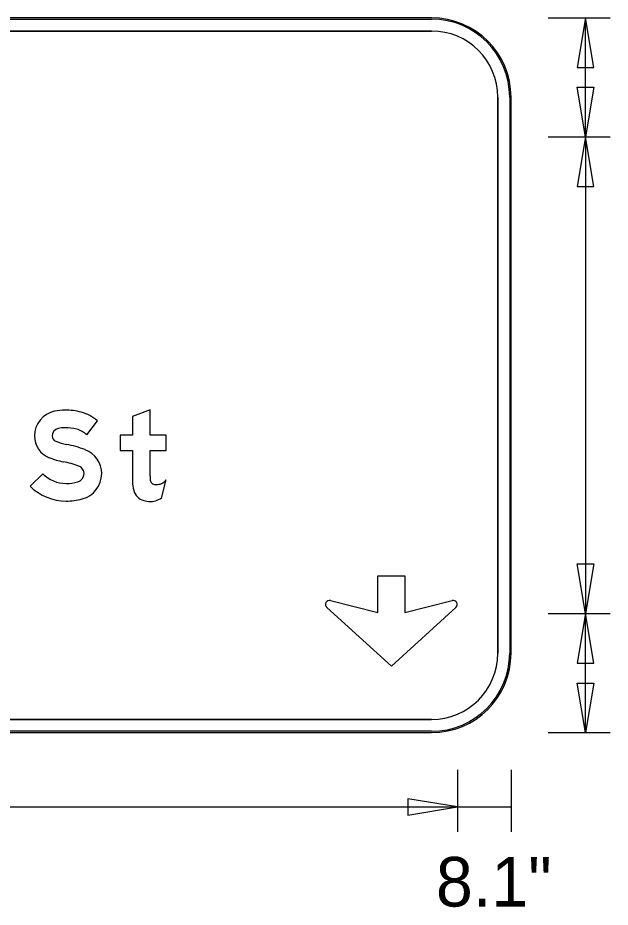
# Model space of a CAD drawing. Extents: x 1806251 to 1809821, y 414895 to 422886.
# Drawn here: x 1809678.65 to 1809679.546, y 414931.577 to 414932.922 of the extents above; entities that cross this region are included whole.
import ezdxf

# ---------------------------------------------------------------- set-up
doc = ezdxf.new("R2010")
doc.units = 0
for name, color, linetype in [('GSBWFILL', 7, 'Continuous'), ('GSCOLORFILL', 7, 'Continuous'), ('GSDIMS', 7, 'Continuous'), ('GSOUTLINE', 7, 'Continuous')]:
    doc.layers.add(name, color=color, linetype=linetype)

msp = doc.modelspace()

# ---------------------------------------------------------------- linework, layer by layer
at = {"layer": 'GSBWFILL'}
for p, q in [((1809679.276, 414932.922), (1809675.915, 414932.922)), ((1809675.915, 414932.902), (1809679.276, 414932.902)), ((1809679.376, 414932.802), (1809679.376, 414931.961)), ((1809679.396, 414931.961), (1809679.396, 414932.802)), ((1809678.8674, 414932.1957), (1809678.8744, 414932.2233)), ((1809679.276, 414931.861), (1809675.9152, 414931.861)), ((1809675.9152, 414931.841), (1809679.276, 414931.841))]:
    msp.add_line(p, q, dxfattribs=at)
for points in [[(1809678.8504, 414932.2286), (1809678.8504, 414932.2676), (1809678.8744, 414932.2676), (1809678.8744, 414932.2906), (1809678.8504, 414932.2906), (1809678.8504, 414932.3289), (1809678.8238, 414932.3188), (1809678.8238, 414932.2906), (1809678.8051, 414932.2906), (1809678.8051, 414932.2676), (1809678.8238, 414932.2676), (1809678.8238, 414932.2205)], [(1809678.7545, 414932.2914), (1809678.771, 414932.3124)], [(1809678.6879, 414932.2324), (1809678.6692, 414932.2135)], [(1809679.123, 414932.0408), (1809679.1948, 414932.0224), (1809679.1948, 414932.0783), (1809679.2353, 414932.0783), (1809679.2353, 414932.0224), (1809679.3072, 414932.0408)], [(1809679.3128, 414932.0303), (1809679.2151, 414931.9414), (1809679.1173, 414932.0303)]]:
    msp.add_lwpolyline(points, dxfattribs=at)
for centre, radius, start, end in [((1809679.276, 414932.802), 0.12, 0, 90), ((1809679.276, 414932.802), 0.1, 0, 90), ((1809679.1215, 414932.0349), 0.00613, 75.5925, 227.6952), ((1809679.3087, 414932.0349), 0.00613, 312.3048, 104.4075), ((1809679.276, 414931.961), 0.12, 270, 0), ((1809679.276, 414931.961), 0.1, 270, 0)]:
    msp.add_arc(centre, radius, start, end, dxfattribs=at)
for centre, major_axis, ratio, start_param, end_param in [((1809678.7137, 414932.2896), (0, 0.0382), 0.999995, 0.202758, 1.570796), ((1809678.7218, 414932.2501), (0, 0.0785), 0.999995, 0, 0.202758), ((1809678.7218, 414932.2324), (0, 0.0963), 0.999995, 6.026234, 6.283185), ((1809678.7307, 414932.2664), (0, 0.0611), 0.999995, 5.565152, 6.026234), ((1809678.7109, 414932.2896), (0, 0.0354), 0.999995, 1.570796, 2.761249), ((1809678.7137, 414932.2896), (0, 0.0115), 0.999995, 0.202758, 1.570796), ((1809678.7109, 414932.2896), (0, 0.00872), 0.999995, 1.570796, 2.761249), ((1809678.7218, 414932.2501), (0, 0.0519), 0.999995, 0, 0.202758), ((1809678.7218, 414932.2324), (0, 0.0696), 0.999995, 6.026234, 6.283185), ((1809678.7307, 414932.2664), (0, 0.0345), 0.999995, 5.523837, 6.026234), ((1809678.7399, 414932.3623), (0, 0.087), 0.999995, 2.761249, 2.95744), ((1809678.6943, 414932.1173), (0, 0.1623), 0.999995, 5.918637, 6.099033), ((1809678.7383, 414932.2326), (0, 0.0388), 0.999995, 4.712389, 5.918637), ((1809678.7399, 414932.3623), (0, 0.1136), 0.999995, 2.761249, 2.95744), ((1809678.6943, 414932.1173), (0, 0.1356), 0.999995, 5.918637, 6.099033), ((1809678.7383, 414932.2326), (0, 0.0122), 0.999995, 4.712389, 5.918637), ((1809678.7234, 414932.2682), (0, 0.0504), 0.999995, 2.360607, 3.141593), ((1809678.7375, 414932.2326), (0, 0.0129), 0.999995, 3.401517, 4.712389), ((1809678.7375, 414932.2326), (0, 0.0396), 0.999995, 3.401517, 4.712389), ((1809679.0173, 414932.2286), (0, 0.1669), 0.999992, 1.570796, 1.606005), ((1809678.8581, 414932.224), (0, 0.00766), 0.999992, 1.74085, 2.407828), ((1809678.8569, 414932.2364), (0, 0.0219), 0.999992, 3.756278, 4.071638), ((1809678.7234, 414932.2682), (0, 0.0771), 0.999995, 2.360607, 3.141593), ((1809678.7234, 414932.2856), (0, 0.0678), 0.999995, 3.141593, 3.401517), ((1809678.8755, 414932.2205), (0, 0.0517), 0.999992, 1.570796, 1.830698), ((1809678.8583, 414932.2243), (0, 0.00803), 0.999992, 2.407828, 3.141593), ((1809678.8583, 414932.2583), (0, 0.0421), 0.999992, 3.141593, 3.310762), ((1809678.8637, 414932.2267), (0, 0.01), 0.999992, 3.310762, 3.756278), ((1809678.8465, 414932.2128), (0, 0.0217), 0.999992, 1.830698, 2.869526), ((1809678.8496, 414932.222), (0, 0.0317), 0.999992, 3.427755, 3.738844), ((1809678.7234, 414932.2856), (0, 0.0945), 0.999995, 3.141593, 3.401517), ((1809678.8504, 414932.2271), (0, 0.0365), 0.999992, 2.869526, 3.141593), ((1809678.8504, 414932.2432), (0, 0.0526), 0.999992, 3.141593, 3.205734), ((1809678.8524, 414932.2123), (0, 0.0217), 0.999992, 3.205734, 3.427755)]:
    msp.add_ellipse(centre, major_axis=major_axis, ratio=ratio, start_param=start_param, end_param=end_param, dxfattribs=at)
at = {"layer": 'GSCOLORFILL'}
for p, q in [((1809679.276, 414932.922), (1809675.915, 414932.922)), ((1809679.276, 414932.922), (1809675.915, 414932.922)), ((1809679.276, 414932.922), (1809675.915, 414932.922)), ((1809675.915, 414932.92), (1809679.276, 414932.92)), ((1809675.915, 414932.902), (1809679.276, 414932.902)), ((1809679.376, 414932.802), (1809679.376, 414931.961)), ((1809679.394, 414932.802), (1809679.394, 414931.961)), ((1809679.396, 414931.961), (1809679.396, 414932.802)), ((1809679.396, 414931.961), (1809679.396, 414932.802)), ((1809679.396, 414931.961), (1809679.396, 414932.802)), ((1809678.8674, 414932.1957), (1809678.8744, 414932.2233)), ((1809679.276, 414931.861), (1809675.9152, 414931.861)), ((1809679.276, 414931.843), (1809675.915, 414931.843)), ((1809675.915, 414931.841), (1809679.276, 414931.841)), ((1809675.915, 414931.841), (1809679.276, 414931.841)), ((1809675.9152, 414931.841), (1809679.276, 414931.841))]:
    msp.add_line(p, q, dxfattribs=at)
for points in [[(1809678.8504, 414932.2286), (1809678.8504, 414932.2676), (1809678.8744, 414932.2676), (1809678.8744, 414932.2906), (1809678.8504, 414932.2906), (1809678.8504, 414932.3289), (1809678.8238, 414932.3188), (1809678.8238, 414932.2906), (1809678.8051, 414932.2906), (1809678.8051, 414932.2676), (1809678.8238, 414932.2676), (1809678.8238, 414932.2205)], [(1809678.7545, 414932.2914), (1809678.771, 414932.3124)], [(1809678.6879, 414932.2324), (1809678.6692, 414932.2135)], [(1809679.123, 414932.0408), (1809679.1948, 414932.0224), (1809679.1948, 414932.0783), (1809679.2353, 414932.0783), (1809679.2353, 414932.0224), (1809679.3072, 414932.0408)], [(1809679.3128, 414932.0303), (1809679.2151, 414931.9414), (1809679.1173, 414932.0303)]]:
    msp.add_lwpolyline(points, dxfattribs=at)
for centre, radius, start, end in [((1809679.276, 414932.802), 0.12, 0, 90), ((1809679.276, 414932.802), 0.12, 0, 90), ((1809679.276, 414932.802), 0.12, 0, 90), ((1809679.276, 414932.802), 0.118, 0, 90), ((1809679.276, 414932.802), 0.1, 0, 90), ((1809679.1215, 414932.0349), 0.00613, 75.5925, 227.6952), ((1809679.3087, 414932.0349), 0.00613, 312.3048, 104.4075), ((1809679.276, 414931.961), 0.12, 270, 0), ((1809679.276, 414931.961), 0.12, 270, 0), ((1809679.276, 414931.961), 0.1, 270, 0), ((1809679.276, 414931.961), 0.12, 270, 0), ((1809679.276, 414931.961), 0.118, 270, 0)]:
    msp.add_arc(centre, radius, start, end, dxfattribs=at)
for centre, major_axis, ratio, start_param, end_param in [((1809678.7137, 414932.2896), (0, 0.0382), 0.999995, 0.202758, 1.570796), ((1809678.7218, 414932.2501), (0, 0.0785), 0.999995, 0, 0.202758), ((1809678.7218, 414932.2324), (0, 0.0963), 0.999995, 6.026234, 6.283185), ((1809678.7307, 414932.2664), (0, 0.0611), 0.999995, 5.565152, 6.026234), ((1809678.7109, 414932.2896), (0, 0.0354), 0.999995, 1.570796, 2.761249), ((1809678.7137, 414932.2896), (0, 0.0115), 0.999995, 0.202758, 1.570796), ((1809678.7109, 414932.2896), (0, 0.00872), 0.999995, 1.570796, 2.761249), ((1809678.7218, 414932.2501), (0, 0.0519), 0.999995, 0, 0.202758), ((1809678.7218, 414932.2324), (0, 0.0696), 0.999995, 6.026234, 6.283185), ((1809678.7307, 414932.2664), (0, 0.0345), 0.999995, 5.523837, 6.026234), ((1809678.7399, 414932.3623), (0, 0.087), 0.999995, 2.761249, 2.95744), ((1809678.6943, 414932.1173), (0, 0.1623), 0.999995, 5.918637, 6.099033), ((1809678.7383, 414932.2326), (0, 0.0388), 0.999995, 4.712389, 5.918637), ((1809678.7399, 414932.3623), (0, 0.1136), 0.999995, 2.761249, 2.95744), ((1809678.6943, 414932.1173), (0, 0.1356), 0.999995, 5.918637, 6.099033), ((1809678.7383, 414932.2326), (0, 0.0122), 0.999995, 4.712389, 5.918637), ((1809678.7234, 414932.2682), (0, 0.0504), 0.999995, 2.360607, 3.141593), ((1809678.7375, 414932.2326), (0, 0.0129), 0.999995, 3.401517, 4.712389), ((1809678.7375, 414932.2326), (0, 0.0396), 0.999995, 3.401517, 4.712389), ((1809679.0173, 414932.2286), (0, 0.1669), 0.999992, 1.570796, 1.606005), ((1809678.8581, 414932.224), (0, 0.00766), 0.999992, 1.74085, 2.407828), ((1809678.8569, 414932.2364), (0, 0.0219), 0.999992, 3.756278, 4.071638), ((1809678.7234, 414932.2682), (0, 0.0771), 0.999995, 2.360607, 3.141593), ((1809678.7234, 414932.2856), (0, 0.0678), 0.999995, 3.141593, 3.401517), ((1809678.8755, 414932.2205), (0, 0.0517), 0.999992, 1.570796, 1.830698), ((1809678.8583, 414932.2243), (0, 0.00803), 0.999992, 2.407828, 3.141593), ((1809678.8583, 414932.2583), (0, 0.0421), 0.999992, 3.141593, 3.310762), ((1809678.8637, 414932.2267), (0, 0.01), 0.999992, 3.310762, 3.756278), ((1809678.8465, 414932.2128), (0, 0.0217), 0.999992, 1.830698, 2.869526), ((1809678.8496, 414932.222), (0, 0.0317), 0.999992, 3.427755, 3.738844), ((1809678.7234, 414932.2856), (0, 0.0945), 0.999995, 3.141593, 3.401517), ((1809678.8504, 414932.2271), (0, 0.0365), 0.999992, 2.869526, 3.141593), ((1809678.8504, 414932.2432), (0, 0.0526), 0.999992, 3.141593, 3.205734), ((1809678.8524, 414932.2123), (0, 0.0217), 0.999992, 3.205734, 3.427755)]:
    msp.add_ellipse(centre, major_axis=major_axis, ratio=ratio, start_param=start_param, end_param=end_param, dxfattribs=at)
at = {"layer": 'GSDIMS'}
for p, q in [((1809679.4523, 414932.922), (1809679.546, 414932.922)), ((1809679.5085, 414932.742), (1809679.5085, 414932.922)), ((1809679.4523, 414932.742), (1809679.546, 414932.742)), ((1809679.4523, 414932.742), (1809679.546, 414932.742)), ((1809679.5085, 414932.742), (1809679.5085, 414932.021)), ((1809679.4523, 414932.021), (1809679.546, 414932.021)), ((1809679.4523, 414932.021), (1809679.546, 414932.021)), ((1809679.5085, 414931.841), (1809679.5085, 414932.021)), ((1809679.4523, 414931.841), (1809679.546, 414931.841)), ((1809679.315, 414931.7847), (1809679.315, 414931.691)), ((1809679.315, 414931.7847), (1809679.315, 414931.691)), ((1809679.396, 414931.7847), (1809679.396, 414931.691)), ((1809675.875, 414931.7285), (1809679.315, 414931.7285)), ((1809679.315, 414931.7285), (1809679.396, 414931.7285))]:
    msp.add_line(p, q, dxfattribs=at)
for points in [[(1809679.5085, 414932.922), (1809679.496, 414932.847), (1809679.521, 414932.847)], [(1809679.5085, 414932.742), (1809679.496, 414932.817), (1809679.521, 414932.817)], [(1809679.5085, 414932.742), (1809679.496, 414932.667), (1809679.521, 414932.667)], [(1809679.5085, 414932.021), (1809679.496, 414932.096), (1809679.521, 414932.096)], [(1809679.5085, 414932.021), (1809679.496, 414931.946), (1809679.521, 414931.946)], [(1809679.5085, 414931.841), (1809679.496, 414931.916), (1809679.521, 414931.916)], [(1809679.315, 414931.7285), (1809679.24, 414931.741), (1809679.24, 414931.716)]]:
    msp.add_lwpolyline(points, close=True, dxfattribs=at)
at = {"layer": 'GSOUTLINE'}
for p, q in [((1809679.276, 414932.922), (1809675.915, 414932.922)), ((1809679.276, 414932.902), (1809675.915, 414932.902)), ((1809679.376, 414931.961), (1809679.376, 414932.802)), ((1809679.396, 414931.961), (1809679.396, 414932.802)), ((1809678.8674, 414932.1957), (1809678.8744, 414932.2233)), ((1809675.915, 414931.861), (1809679.276, 414931.861)), ((1809675.915, 414931.841), (1809679.276, 414931.841))]:
    msp.add_line(p, q, dxfattribs=at)
for points in [[(1809678.8504, 414932.2286), (1809678.8504, 414932.2676), (1809678.8744, 414932.2676), (1809678.8744, 414932.2906), (1809678.8504, 414932.2906), (1809678.8504, 414932.3289), (1809678.8238, 414932.3188), (1809678.8238, 414932.2906), (1809678.8051, 414932.2906), (1809678.8051, 414932.2676), (1809678.8238, 414932.2676), (1809678.8238, 414932.2205)], [(1809678.7545, 414932.2914), (1809678.771, 414932.3124)], [(1809678.6879, 414932.2324), (1809678.6692, 414932.2135)], [(1809679.123, 414932.0408), (1809679.1948, 414932.0224), (1809679.1948, 414932.0783), (1809679.2353, 414932.0783), (1809679.2353, 414932.0224), (1809679.3072, 414932.0408)], [(1809679.3128, 414932.0303), (1809679.2151, 414931.9414), (1809679.1173, 414932.0303)]]:
    msp.add_lwpolyline(points, dxfattribs=at)
for centre, radius, start, end in [((1809679.276, 414932.802), 0.12, 0, 90), ((1809679.276, 414932.802), 0.1, 0, 90), ((1809679.1215, 414932.0349), 0.00613, 75.5925, 227.6952), ((1809679.3087, 414932.0349), 0.00613, 312.3048, 104.4075), ((1809679.276, 414931.961), 0.12, 270, 0), ((1809679.276, 414931.961), 0.1, 270, 0)]:
    msp.add_arc(centre, radius, start, end, dxfattribs=at)
for centre, major_axis, ratio, start_param, end_param in [((1809678.7137, 414932.2896), (0, 0.0382), 0.999995, 0.202758, 1.570796), ((1809678.7218, 414932.2501), (0, 0.0785), 0.999995, 0, 0.202758), ((1809678.7218, 414932.2324), (0, 0.0963), 0.999995, 6.026234, 6.283185), ((1809678.7307, 414932.2664), (0, 0.0611), 0.999995, 5.565152, 6.026234), ((1809678.7109, 414932.2896), (0, 0.0354), 0.999995, 1.570796, 2.761249), ((1809678.7137, 414932.2896), (0, 0.0115), 0.999995, 0.202758, 1.570796), ((1809678.7109, 414932.2896), (0, 0.00872), 0.999995, 1.570796, 2.761249), ((1809678.7218, 414932.2501), (0, 0.0519), 0.999995, 0, 0.202758), ((1809678.7218, 414932.2324), (0, 0.0696), 0.999995, 6.026234, 6.283185), ((1809678.7307, 414932.2664), (0, 0.0345), 0.999995, 5.523837, 6.026234), ((1809678.7399, 414932.3623), (0, 0.087), 0.999995, 2.761249, 2.95744), ((1809678.6943, 414932.1173), (0, 0.1623), 0.999995, 5.918637, 6.099033), ((1809678.7383, 414932.2326), (0, 0.0388), 0.999995, 4.712389, 5.918637), ((1809678.7399, 414932.3623), (0, 0.1136), 0.999995, 2.761249, 2.95744), ((1809678.6943, 414932.1173), (0, 0.1356), 0.999995, 5.918637, 6.099033), ((1809678.7383, 414932.2326), (0, 0.0122), 0.999995, 4.712389, 5.918637), ((1809678.7234, 414932.2682), (0, 0.0504), 0.999995, 2.360607, 3.141593), ((1809678.7375, 414932.2326), (0, 0.0129), 0.999995, 3.401517, 4.712389), ((1809678.7375, 414932.2326), (0, 0.0396), 0.999995, 3.401517, 4.712389), ((1809679.0173, 414932.2286), (0, 0.1669), 0.999992, 1.570796, 1.606005), ((1809678.8581, 414932.224), (0, 0.00766), 0.999992, 1.74085, 2.407828), ((1809678.8569, 414932.2364), (0, 0.0219), 0.999992, 3.756278, 4.071638), ((1809678.7234, 414932.2682), (0, 0.0771), 0.999995, 2.360607, 3.141593), ((1809678.7234, 414932.2856), (0, 0.0678), 0.999995, 3.141593, 3.401517), ((1809678.8755, 414932.2205), (0, 0.0517), 0.999992, 1.570796, 1.830698), ((1809678.8583, 414932.2243), (0, 0.00803), 0.999992, 2.407828, 3.141593), ((1809678.8583, 414932.2583), (0, 0.0421), 0.999992, 3.141593, 3.310762), ((1809678.8637, 414932.2267), (0, 0.01), 0.999992, 3.310762, 3.756278), ((1809678.8465, 414932.2128), (0, 0.0217), 0.999992, 1.830698, 2.869526), ((1809678.8496, 414932.222), (0, 0.0317), 0.999992, 3.427755, 3.738844), ((1809678.7234, 414932.2856), (0, 0.0945), 0.999995, 3.141593, 3.401517), ((1809678.8504, 414932.2271), (0, 0.0365), 0.999992, 2.869526, 3.141593), ((1809678.8504, 414932.2432), (0, 0.0526), 0.999992, 3.141593, 3.205734), ((1809678.8524, 414932.2123), (0, 0.0217), 0.999992, 3.205734, 3.427755)]:
    msp.add_ellipse(centre, major_axis=major_axis, ratio=ratio, start_param=start_param, end_param=end_param, dxfattribs=at)

# ---------------------------------------------------------------- texts
at = {"layer": 'GSDIMS'}
msp.add_text('8.1"', height=0.075, dxfattribs=at).set_placement((1809679.2825, 414931.578))

doc.saveas('drawing.dxf')
